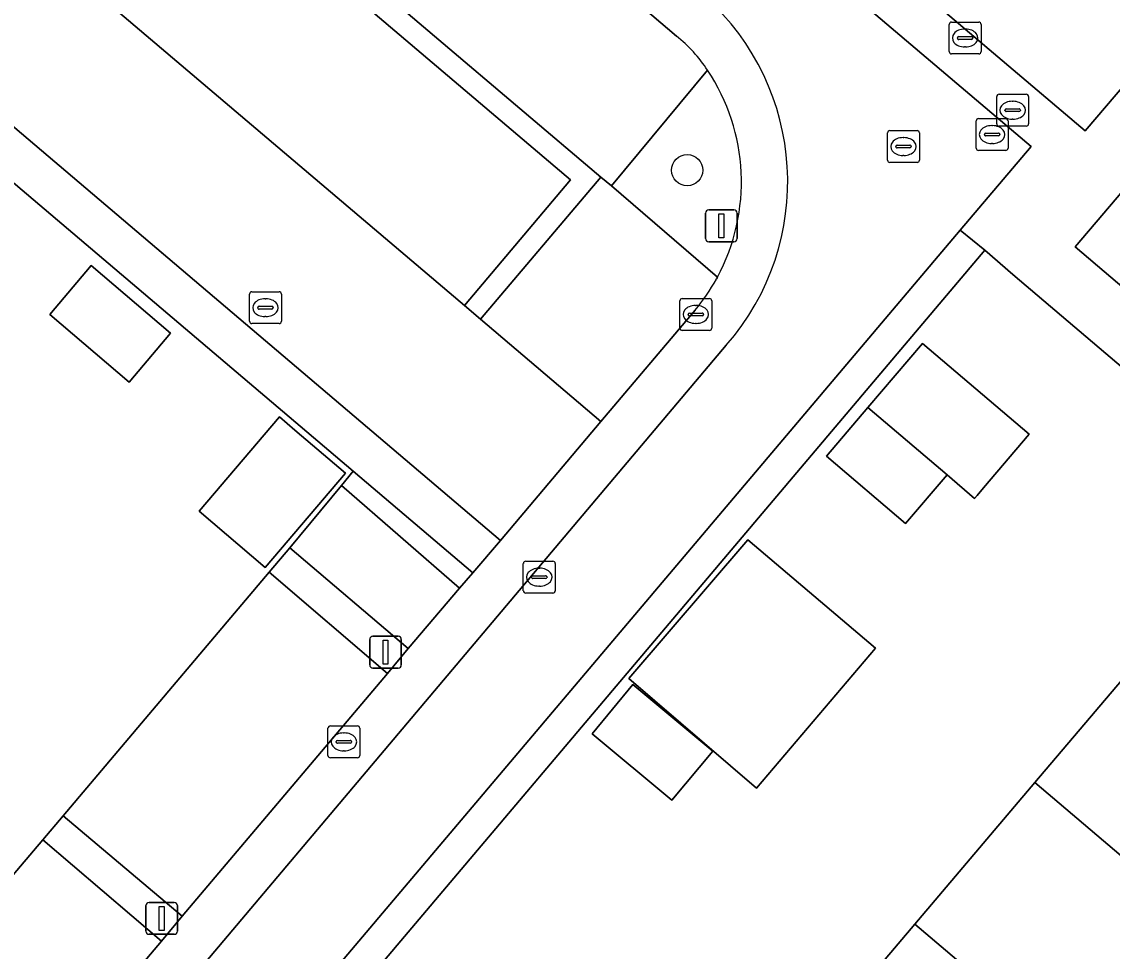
# Model space of a CAD drawing. Extents: x 156412 to 157779, y 382335 to 383768.
# Drawn here: x 156912.71 to 156946.93, y 382467.73 to 382496.87 of the extents above; entities that cross this region are included whole.
import ezdxf

# ---------------------------------------------------------------- set-up
doc = ezdxf.new("R2010")
doc.units = 0
for name, color, linetype in [('IMGEO_Berm_groen', 7, 'Continuous'), ('IMGEO_Boom', 7, 'Continuous'), ('IMGEO_Brandkraan', 7, 'Continuous'), ('IMGEO_Erf', 7, 'Continuous'), ('IMGEO_Groenvoorziening', 7, 'Continuous'), ('IMGEO_Haag', 7, 'Continuous'), ('IMGEO_Kolk', 7, 'Continuous'), ('IMGEO_Lichtmast', 7, 'Continuous'), ('IMGEO_Pand', 7, 'Continuous'), ('IMGEO_Parkeervlak_open', 7, 'Continuous'), ('IMGEO_Rijbaan_lokaal_halfverhard', 7, 'Continuous'), ('IMGEO_Rijbaan_lokaal_open', 7, 'Continuous'), ('IMGEO_Rioolput', 7, 'Continuous'), ('IMGEO_Voetpad_open', 7, 'Continuous')]:
    doc.layers.add(name, color=color, linetype=linetype)

msp = doc.modelspace()

# ---------------------------------------------------------------- linework, layer by layer
at = {"layer": 'IMGEO_Berm_groen'}
msp.add_lwpolyline([(156934.232, 382495.354), (156931.214, 382491.724), (156934.538, 382488.862)], dxfattribs=at)
msp.add_arc((156928.999, 382491.854), 6.295, 331.6206, 33.7767, dxfattribs=at)
at = {"layer": 'IMGEO_Boom'}
msp.add_circle((156933.592, 382492.216), 0.489, dxfattribs=at)
at = {"layer": 'IMGEO_Brandkraan'}
for p, q in [((156943.378, 382494.598), (156944.23, 382494.598)), ((156943.303, 382493.672), (156943.303, 382494.524)), ((156943.791, 382494.378), (156943.816, 382494.378)), ((156944.304, 382494.524), (156944.304, 382493.672)), ((156943.562, 382494.092), (156943.562, 382494.104)), ((156944, 382494.055), (156943.602, 382494.055)), ((156943.605, 382494.141), (156944.003, 382494.141)), ((156944.046, 382494.104), (156944.046, 382494.092)), ((156944.23, 382493.598), (156943.378, 382493.598)), ((156943.814, 382493.818), (156943.789, 382493.818))]:
    msp.add_line(p, q, dxfattribs=at)
for points in [[(156943.378, 382494.598), (156944.23, 382494.598)], [(156943.303, 382493.672), (156943.303, 382494.524)], [(156944.304, 382494.524), (156944.304, 382493.672)], [(156944.23, 382493.598), (156943.378, 382493.598)]]:
    msp.add_lwpolyline(points, dxfattribs=at)
for centre, radius, start, end in [((156943.38, 382494.522), 0.0765, 91.552, 178.448), ((156943.38, 382494.522), 0.0765, 91.552, 178.448), ((156944.228, 382494.522), 0.0765, 1.552, 88.448), ((156944.228, 382494.522), 0.0765, 1.552, 88.448), ((156943.602, 382494.101), 0.0403, 85.8775, 175.7526), ((156943.599, 382494.091), 0.0366, 178.938, 274.7102), ((156944.003, 382494.098), 0.043, 264.8664, 352.4533), ((156944.007, 382494.103), 0.0386, 1.7309, 96.639), ((156943.38, 382493.674), 0.0765, 181.552, 268.448), ((156943.38, 382493.674), 0.0765, 181.552, 268.448), ((156944.228, 382493.674), 0.0765, 271.552, 358.448), ((156944.228, 382493.674), 0.0765, 271.552, 358.448)]:
    msp.add_arc(centre, radius, start, end, dxfattribs=at)
for centre, major_axis, ratio, start_param, end_param in [((156943.79, 382494.098), (-0.387, 0.002), 0.722429, 4.712389, 7.853982), ((156943.815, 382494.098), (-0.39, 0.002), 0.717154, 1.570796, 4.712389)]:
    msp.add_ellipse(centre, major_axis=major_axis, ratio=ratio, start_param=start_param, end_param=end_param, dxfattribs=at)
at = {"layer": 'IMGEO_Erf'}
for points in [[(156886.06, 382514.223), (156885.664, 382513.751), (156884.022, 382511.795), (156883.386, 382511.032), (156876.951, 382503.406), (156876.303, 382502.638), (156869.838, 382494.977), (156869.142, 382494.152), (156906.194, 382462.781), (156906.888, 382463.596), (156913.377, 382471.218), (156914.017, 382471.975), (156920.474, 382479.614), (156921.12, 382480.379), (156922.744, 382482.335), (156923.115, 382482.783)], [(156936.96, 382464.129), (156940.737, 382468.58), (156944.5, 382473.015), (156948.284, 382477.474), (156952.068, 382481.934), (156943.809, 382488.946), (156942.935, 382489.709), (156914.933, 382456.618), (156933.329, 382441.019), (156961.221, 382474.007), (156959.752, 382475.33), (156956.002, 382470.925), (156952.211, 382466.472), (156948.44, 382462.044), (156944.644, 382457.586)], [(156914.894, 382489.224), (156917.381, 382487.106), (156916.078, 382485.576), (156913.591, 382487.694)], [(156940.445, 382481.138), (156937.963, 382483.251), (156939.262, 382484.777), (156940.971, 382486.785), (156944.32, 382483.944), (156942.889, 382482.257), (156942.69, 382482.022), (156942.609, 382481.927), (156941.744, 382482.664)], [(156920.8, 382484.482), (156921.286, 382484.068), (156922.87, 382482.719), (156920.35, 382479.761), (156918.281, 382481.523)], [(156935.763, 382472.844), (156931.763, 382476.284), (156935.497, 382480.629), (156939.5, 382477.227)], [(156933.113, 382472.464), (156930.609, 382474.548), (156931.889, 382476.087), (156934.393, 382474.003)]]:
    msp.add_lwpolyline(points, close=True, dxfattribs=at)
msp.add_lwpolyline([(156954.382, 382499.944), (156945.767, 382489.818), (156962.546, 382475.543)], dxfattribs=at)
at = {"layer": 'IMGEO_Groenvoorziening'}
for points in [[(156918.172, 382502.778), (156917.74, 382502.264), (156929.928, 382491.915), (156926.602, 382487.977), (156927.106, 382487.549), (156930.884, 382492.003)], [(156917.74, 382502.264), (156914.409, 382498.327), (156926.602, 382487.977), (156929.928, 382491.915)], [(156923.115, 382482.783), (156922.744, 382482.335), (156926.449, 382479.116), (156926.871, 382479.596)], [(156921.12, 382480.379), (156920.474, 382479.614), (156924.189, 382476.441), (156924.841, 382477.219)], [(156914.017, 382471.975), (156913.377, 382471.218), (156917.096, 382468.044), (156917.741, 382468.828)]]:
    msp.add_lwpolyline(points, close=True, dxfattribs=at)
at = {"layer": 'IMGEO_Haag'}
for points in [[(156918.172, 382502.778), (156917.74, 382502.264), (156929.928, 382491.915), (156926.602, 382487.977), (156927.106, 382487.549), (156930.884, 382492.003)], [(156926.871, 382479.596), (156923.115, 382482.783), (156922.744, 382482.335), (156926.449, 382479.116)], [(156921.12, 382480.379), (156920.474, 382479.614), (156924.189, 382476.441), (156924.841, 382477.219)], [(156917.096, 382468.044), (156917.741, 382468.828), (156914.017, 382471.975), (156913.377, 382471.218)]]:
    msp.add_lwpolyline(points, close=True, dxfattribs=at)
at = {"layer": 'IMGEO_Kolk'}
for p, q in [((156941.811, 382495.936), (156941.811, 382496.788)), ((156941.886, 382496.862), (156942.738, 382496.862)), ((156942.299, 382496.642), (156942.324, 382496.642)), ((156942.812, 382496.788), (156942.812, 382495.936)), ((156942.07, 382496.356), (156942.07, 382496.368)), ((156942.508, 382496.319), (156942.11, 382496.319)), ((156942.113, 382496.405), (156942.511, 382496.405)), ((156942.554, 382496.368), (156942.554, 382496.356)), ((156942.322, 382496.082), (156942.297, 382496.082)), ((156942.738, 382495.862), (156941.886, 382495.862)), ((156933.363, 382487.269), (156933.363, 382488.121)), ((156933.438, 382488.195), (156934.29, 382488.195)), ((156934.364, 382488.121), (156934.364, 382487.269)), ((156933.622, 382487.689), (156933.622, 382487.701)), ((156933.665, 382487.738), (156934.063, 382487.738)), ((156933.851, 382487.975), (156933.876, 382487.975)), ((156934.106, 382487.701), (156934.106, 382487.689)), ((156934.06, 382487.652), (156933.662, 382487.652)), ((156933.874, 382487.415), (156933.849, 382487.415)), ((156934.29, 382487.195), (156933.438, 382487.195)), ((156922.32, 382473.867), (156922.32, 382474.719)), ((156922.395, 382474.793), (156923.247, 382474.793)), ((156923.321, 382474.719), (156923.321, 382473.867)), ((156922.808, 382474.573), (156922.833, 382474.573)), ((156922.579, 382474.287), (156922.579, 382474.299)), ((156923.017, 382474.25), (156922.619, 382474.25)), ((156922.622, 382474.336), (156923.02, 382474.336)), ((156922.831, 382474.013), (156922.806, 382474.013)), ((156923.063, 382474.299), (156923.063, 382474.287)), ((156923.247, 382473.793), (156922.395, 382473.793))]:
    msp.add_line(p, q, dxfattribs=at)
for points in [[(156941.811, 382495.936), (156941.811, 382496.788)], [(156941.886, 382496.862), (156942.738, 382496.862)], [(156942.812, 382496.788), (156942.812, 382495.936)], [(156942.738, 382495.862), (156941.886, 382495.862)], [(156933.363, 382487.269), (156933.363, 382488.121)], [(156933.438, 382488.195), (156934.29, 382488.195)], [(156934.364, 382488.121), (156934.364, 382487.269)], [(156934.29, 382487.195), (156933.438, 382487.195)], [(156922.32, 382473.867), (156922.32, 382474.719)], [(156922.395, 382474.793), (156923.247, 382474.793)], [(156923.321, 382474.719), (156923.321, 382473.867)], [(156923.247, 382473.793), (156922.395, 382473.793)]]:
    msp.add_lwpolyline(points, dxfattribs=at)
for centre, radius, start, end in [((156941.888, 382496.786), 0.0765, 91.552, 178.448), ((156941.888, 382496.786), 0.0765, 91.552, 178.448), ((156942.736, 382496.786), 0.0765, 1.552, 88.448), ((156942.736, 382496.786), 0.0765, 1.552, 88.448), ((156942.11, 382496.365), 0.0403, 85.8775, 175.7526), ((156942.107, 382496.355), 0.0366, 178.938, 274.7102), ((156942.511, 382496.362), 0.043, 264.8664, 352.4533), ((156942.515, 382496.367), 0.0386, 1.7309, 96.639), ((156941.888, 382495.938), 0.0765, 181.552, 268.448), ((156941.888, 382495.938), 0.0765, 181.552, 268.448), ((156942.736, 382495.938), 0.0765, 271.552, 358.448), ((156942.736, 382495.938), 0.0765, 271.552, 358.448), ((156933.44, 382488.119), 0.0765, 91.552, 178.448), ((156933.44, 382488.119), 0.0765, 91.552, 178.448), ((156934.288, 382488.119), 0.0765, 1.552, 88.448), ((156934.288, 382488.119), 0.0765, 1.552, 88.448), ((156933.662, 382487.698), 0.0403, 85.8775, 175.7526), ((156934.067, 382487.7), 0.0386, 1.7309, 96.639), ((156933.659, 382487.688), 0.0366, 178.938, 274.7102), ((156934.063, 382487.695), 0.043, 264.8664, 352.4533), ((156933.44, 382487.271), 0.0765, 181.552, 268.448), ((156933.44, 382487.271), 0.0765, 181.552, 268.448), ((156934.288, 382487.271), 0.0765, 271.552, 358.448), ((156934.288, 382487.271), 0.0765, 271.552, 358.448), ((156922.397, 382474.717), 0.0765, 91.552, 178.448), ((156922.397, 382474.717), 0.0765, 91.552, 178.448), ((156923.245, 382474.717), 0.0765, 1.552, 88.448), ((156923.245, 382474.717), 0.0765, 1.552, 88.448), ((156922.619, 382474.296), 0.0403, 85.8775, 175.7526), ((156922.616, 382474.286), 0.0366, 178.938, 274.7102), ((156923.02, 382474.293), 0.043, 264.8664, 352.4533), ((156923.024, 382474.298), 0.0386, 1.7309, 96.639), ((156922.397, 382473.869), 0.0765, 181.552, 268.448), ((156922.397, 382473.869), 0.0765, 181.552, 268.448), ((156923.245, 382473.869), 0.0765, 271.552, 358.448), ((156923.245, 382473.869), 0.0765, 271.552, 358.448)]:
    msp.add_arc(centre, radius, start, end, dxfattribs=at)
for centre, major_axis, ratio, start_param, end_param in [((156942.298, 382496.362), (-0.387, 0.002), 0.722429, 4.712389, 7.853982), ((156942.323, 382496.362), (-0.39, 0.002), 0.717154, 1.570796, 4.712389), ((156933.85, 382487.695), (-0.387, 0.002), 0.722429, 4.712389, 7.853982), ((156933.875, 382487.695), (-0.39, 0.002), 0.717154, 1.570796, 4.712389), ((156922.807, 382474.293), (-0.387, 0.002), 0.722429, 4.712389, 7.853982), ((156922.832, 382474.293), (-0.39, 0.002), 0.717154, 1.570796, 4.712389)]:
    msp.add_ellipse(centre, major_axis=major_axis, ratio=ratio, start_param=start_param, end_param=end_param, dxfattribs=at)
at = {"layer": 'IMGEO_Lichtmast'}
for p, q in [((156934.166, 382490.075), (156934.166, 382490.875)), ((156934.166, 382490.875), (156934.166, 382490.075)), ((156934.266, 382490.975), (156935.056, 382490.975)), ((156935.056, 382490.975), (156934.266, 382490.975)), ((156935.156, 382490.875), (156935.156, 382490.075)), ((156935.156, 382490.075), (156935.156, 382490.875)), ((156935.056, 382489.975), (156934.266, 382489.975)), ((156934.266, 382489.975), (156935.056, 382489.975)), ((156923.631, 382476.706), (156923.631, 382477.506)), ((156923.631, 382477.506), (156923.631, 382476.706)), ((156923.731, 382477.606), (156924.521, 382477.606)), ((156924.521, 382477.606), (156923.731, 382477.606)), ((156924.621, 382477.506), (156924.621, 382476.706)), ((156924.621, 382476.706), (156924.621, 382477.506)), ((156924.521, 382476.606), (156923.731, 382476.606)), ((156923.731, 382476.606), (156924.521, 382476.606)), ((156916.709, 382469.258), (156917.499, 382469.258)), ((156917.499, 382469.258), (156916.709, 382469.258)), ((156916.609, 382468.358), (156916.609, 382469.158)), ((156916.609, 382469.158), (156916.609, 382468.358)), ((156917.599, 382469.158), (156917.599, 382468.358)), ((156917.599, 382468.358), (156917.599, 382469.158)), ((156917.499, 382468.258), (156916.709, 382468.258)), ((156916.709, 382468.258), (156917.499, 382468.258))]:
    msp.add_line(p, q, dxfattribs=at)
for points in [[(156934.586, 382490.85), (156934.736, 382490.85), (156934.736, 382490.1), (156934.586, 382490.1), (156934.586, 382490.85)], [(156924.051, 382477.481), (156924.201, 382477.481), (156924.201, 382476.731), (156924.051, 382476.731), (156924.051, 382477.481)], [(156917.029, 382469.133), (156917.179, 382469.133), (156917.179, 382468.383), (156917.029, 382468.383), (156917.029, 382469.133)]]:
    msp.add_lwpolyline(points, dxfattribs=at)
for centre, start, end in [((156934.266, 382490.875), 90, 180), ((156934.266, 382490.875), 90, 180), ((156935.056, 382490.875), 0, 90), ((156935.056, 382490.875), 360, 90), ((156934.266, 382490.075), 180, 270), ((156934.266, 382490.075), 180, 270), ((156935.056, 382490.075), 270, 0), ((156935.056, 382490.075), 270, 0), ((156923.731, 382477.506), 90, 180), ((156923.731, 382477.506), 90, 180), ((156924.521, 382477.506), 0, 90), ((156924.521, 382477.506), 360, 90), ((156923.731, 382476.706), 180, 270), ((156923.731, 382476.706), 180, 270), ((156924.521, 382476.706), 270, 0), ((156924.521, 382476.706), 270, 0), ((156916.709, 382469.158), 90, 180), ((156916.709, 382469.158), 90, 180), ((156917.499, 382469.158), 0, 90), ((156917.499, 382469.158), 360, 90), ((156916.709, 382468.358), 180, 270), ((156916.709, 382468.358), 180, 270), ((156917.499, 382468.358), 270, 0), ((156917.499, 382468.358), 270, 0)]:
    msp.add_arc(centre, 0.1, start, end, dxfattribs=at)
at = {"layer": 'IMGEO_Pand'}
for points in [[(156916.078, 382485.576), (156917.381, 382487.106), (156914.894, 382489.224), (156913.591, 382487.694)], [(156939.262, 382484.777), (156941.744, 382482.664), (156942.609, 382481.927), (156942.69, 382482.022), (156942.889, 382482.257), (156944.32, 382483.944), (156940.971, 382486.785)], [(156940.445, 382481.138), (156941.744, 382482.664), (156939.262, 382484.777), (156937.963, 382483.251)], [(156918.281, 382481.523), (156920.35, 382479.761), (156922.87, 382482.719), (156921.286, 382484.068), (156920.8, 382484.482)], [(156935.763, 382472.844), (156939.5, 382477.227), (156935.497, 382480.629), (156931.763, 382476.284)], [(156956.002, 382470.925), (156948.284, 382477.474), (156944.5, 382473.015), (156952.211, 382466.472)], [(156933.113, 382472.464), (156934.393, 382474.003), (156931.889, 382476.087), (156930.609, 382474.548)], [(156940.737, 382468.58), (156948.44, 382462.044), (156952.211, 382466.472), (156944.5, 382473.015)], [(156940.737, 382468.58), (156936.96, 382464.129), (156944.644, 382457.586), (156948.44, 382462.044)]]:
    msp.add_lwpolyline(points, close=True, dxfattribs=at)
at = {"layer": 'IMGEO_Parkeervlak_open'}
for points in [[(156916.09, 382511.027), (156912.895, 382507.251), (156918.172, 382502.778), (156930.884, 382492.003), (156931.214, 382491.724), (156934.232, 382495.354)], [(156933.252, 382496.421), (156916.09, 382511.027)], [(156934.507, 382488.806), (156934.538, 382488.862), (156931.214, 382491.724), (156930.884, 382492.003), (156927.106, 382487.549), (156930.887, 382484.34), (156933.839, 382487.828)]]:
    msp.add_lwpolyline(points, dxfattribs=at)
for points in [[(156941.545, 382503.794), (156938.341, 382500.015), (156946.077, 382493.455), (156949.304, 382497.227)], [(156922.744, 382482.335), (156921.12, 382480.379), (156924.841, 382477.219), (156926.449, 382479.116)], [(156914.017, 382471.975), (156917.741, 382468.828), (156924.189, 382476.441), (156920.474, 382479.614)], [(156906.888, 382463.596), (156910.633, 382460.428), (156917.096, 382468.044), (156913.377, 382471.218)]]:
    msp.add_lwpolyline(points, close=True, dxfattribs=at)
for centre, radius, start, end in [((156930.533, 382492.94), 4.417, 33.1275, 52.0051), ((156929.068, 382491.804), 6.211, 320.1947, 331.1371)]:
    msp.add_arc(centre, radius, start, end, dxfattribs=at)
at = {"layer": 'IMGEO_Rijbaan_lokaal_halfverhard'}
msp.add_lwpolyline([(156914.409, 382498.327), (156909.579, 382502.428), (156906.502, 382498.639), (156927.729, 382480.609), (156930.887, 382484.34), (156927.106, 382487.549), (156926.602, 382487.977)], close=True, dxfattribs=at)
at = {"layer": 'IMGEO_Rijbaan_lokaal_open'}
msp.add_lwpolyline([(156934.819, 382486.732), (156907.746, 382454.691), (156910.21, 382452.579), (156914.173, 382457.263), (156942.158, 382490.336), (156944.379, 382492.961), (156905.035, 382526.295), (156892.664, 382536.77), (156890.546, 382534.28), (156858.4, 382496.484), (156860.796, 382494.49), (156888.054, 382526.647)], dxfattribs=at)
msp.add_arc((156928.969, 382491.856), 7.777, 318.7875, 48.2123, dxfattribs=at)
at = {"layer": 'IMGEO_Rioolput'}
for p, q in [((156942.657, 382492.909), (156942.657, 382493.761)), ((156942.732, 382493.835), (156943.584, 382493.835)), ((156943.145, 382493.615), (156943.17, 382493.615)), ((156943.658, 382493.761), (156943.658, 382492.909)), ((156939.876, 382492.533), (156939.876, 382493.385)), ((156939.951, 382493.459), (156940.803, 382493.459)), ((156940.364, 382493.239), (156940.389, 382493.239)), ((156940.877, 382493.385), (156940.877, 382492.533)), ((156942.916, 382493.329), (156942.916, 382493.341)), ((156943.354, 382493.292), (156942.956, 382493.292)), ((156942.959, 382493.378), (156943.357, 382493.378)), ((156943.4, 382493.341), (156943.4, 382493.329)), ((156940.135, 382492.953), (156940.135, 382492.965)), ((156940.573, 382492.916), (156940.175, 382492.916)), ((156940.178, 382493.002), (156940.576, 382493.002)), ((156940.619, 382492.965), (156940.619, 382492.953)), ((156943.584, 382492.835), (156942.732, 382492.835)), ((156943.168, 382493.055), (156943.143, 382493.055)), ((156940.387, 382492.679), (156940.362, 382492.679)), ((156940.803, 382492.459), (156939.951, 382492.459)), ((156919.933, 382488.406), (156920.785, 382488.406)), ((156919.858, 382487.48), (156919.858, 382488.332)), ((156920.346, 382488.186), (156920.371, 382488.186)), ((156920.859, 382488.332), (156920.859, 382487.48)), ((156920.117, 382487.9), (156920.117, 382487.912)), ((156920.555, 382487.863), (156920.157, 382487.863)), ((156920.16, 382487.949), (156920.558, 382487.949)), ((156920.601, 382487.912), (156920.601, 382487.9)), ((156920.785, 382487.406), (156919.933, 382487.406)), ((156920.369, 382487.626), (156920.344, 382487.626)), ((156928.45, 382479.031), (156928.45, 382479.883)), ((156928.525, 382479.957), (156929.377, 382479.957)), ((156929.451, 382479.883), (156929.451, 382479.031)), ((156928.752, 382479.5), (156929.15, 382479.5)), ((156928.938, 382479.737), (156928.963, 382479.737)), ((156928.709, 382479.451), (156928.709, 382479.463)), ((156929.147, 382479.414), (156928.749, 382479.414)), ((156928.961, 382479.177), (156928.936, 382479.177)), ((156929.193, 382479.463), (156929.193, 382479.451)), ((156929.377, 382478.957), (156928.525, 382478.957))]:
    msp.add_line(p, q, dxfattribs=at)
for points in [[(156942.657, 382492.909), (156942.657, 382493.761)], [(156942.732, 382493.835), (156943.584, 382493.835)], [(156943.658, 382493.761), (156943.658, 382492.909)], [(156939.876, 382492.533), (156939.876, 382493.385)], [(156939.951, 382493.459), (156940.803, 382493.459)], [(156940.877, 382493.385), (156940.877, 382492.533)], [(156943.584, 382492.835), (156942.732, 382492.835)], [(156940.803, 382492.459), (156939.951, 382492.459)], [(156919.933, 382488.406), (156920.785, 382488.406)], [(156919.858, 382487.48), (156919.858, 382488.332)], [(156920.859, 382488.332), (156920.859, 382487.48)], [(156920.785, 382487.406), (156919.933, 382487.406)], [(156928.45, 382479.031), (156928.45, 382479.883)], [(156928.525, 382479.957), (156929.377, 382479.957)], [(156929.451, 382479.883), (156929.451, 382479.031)], [(156929.377, 382478.957), (156928.525, 382478.957)]]:
    msp.add_lwpolyline(points, dxfattribs=at)
for centre, radius, start, end in [((156942.734, 382493.759), 0.0765, 91.552, 178.448), ((156942.734, 382493.759), 0.0765, 91.552, 178.448), ((156943.582, 382493.759), 0.0765, 1.552, 88.448), ((156943.582, 382493.759), 0.0765, 1.552, 88.448), ((156939.953, 382493.383), 0.0765, 91.552, 178.448), ((156939.953, 382493.383), 0.0765, 91.552, 178.448), ((156940.801, 382493.383), 0.0765, 1.552, 88.448), ((156940.801, 382493.383), 0.0765, 1.552, 88.448), ((156942.956, 382493.338), 0.0403, 85.8775, 175.7526), ((156942.953, 382493.328), 0.0366, 178.938, 274.7102), ((156943.357, 382493.335), 0.043, 264.8664, 352.4533), ((156943.361, 382493.34), 0.0386, 1.7309, 96.639), ((156940.175, 382492.962), 0.0403, 85.8775, 175.7526), ((156940.172, 382492.952), 0.0366, 178.938, 274.7102), ((156940.576, 382492.959), 0.043, 264.8664, 352.4533), ((156940.58, 382492.964), 0.0386, 1.7309, 96.639), ((156942.734, 382492.911), 0.0765, 181.552, 268.448), ((156942.734, 382492.911), 0.0765, 181.552, 268.448), ((156943.582, 382492.911), 0.0765, 271.552, 358.448), ((156943.582, 382492.911), 0.0765, 271.552, 358.448), ((156939.953, 382492.535), 0.0765, 181.552, 268.448), ((156939.953, 382492.535), 0.0765, 181.552, 268.448), ((156940.801, 382492.535), 0.0765, 271.552, 358.448), ((156940.801, 382492.535), 0.0765, 271.552, 358.448), ((156919.935, 382488.33), 0.0765, 91.552, 178.448), ((156919.935, 382488.33), 0.0765, 91.552, 178.448), ((156920.783, 382488.33), 0.0765, 1.552, 88.448), ((156920.783, 382488.33), 0.0765, 1.552, 88.448), ((156920.157, 382487.909), 0.0403, 85.8775, 175.7526), ((156920.154, 382487.899), 0.0366, 178.938, 274.7102), ((156920.558, 382487.906), 0.043, 264.8664, 352.4533), ((156920.562, 382487.911), 0.0386, 1.7309, 96.639), ((156919.935, 382487.482), 0.0765, 181.552, 268.448), ((156919.935, 382487.482), 0.0765, 181.552, 268.448), ((156920.783, 382487.482), 0.0765, 271.552, 358.448), ((156920.783, 382487.482), 0.0765, 271.552, 358.448), ((156928.527, 382479.881), 0.0765, 91.552, 178.448), ((156928.527, 382479.881), 0.0765, 91.552, 178.448), ((156929.375, 382479.881), 0.0765, 1.552, 88.448), ((156929.375, 382479.881), 0.0765, 1.552, 88.448), ((156928.749, 382479.46), 0.0403, 85.8775, 175.7526), ((156929.154, 382479.462), 0.0386, 1.7309, 96.639), ((156928.746, 382479.45), 0.0366, 178.938, 274.7102), ((156929.15, 382479.457), 0.043, 264.8664, 352.4533), ((156928.527, 382479.033), 0.0765, 181.552, 268.448), ((156928.527, 382479.033), 0.0765, 181.552, 268.448), ((156929.375, 382479.033), 0.0765, 271.552, 358.448), ((156929.375, 382479.033), 0.0765, 271.552, 358.448)]:
    msp.add_arc(centre, radius, start, end, dxfattribs=at)
for centre, major_axis, ratio, start_param, end_param in [((156943.144, 382493.335), (-0.387, 0.002), 0.722429, 4.712389, 7.853982), ((156943.169, 382493.335), (-0.39, 0.002), 0.717154, 1.570796, 4.712389), ((156940.363, 382492.959), (-0.387, 0.002), 0.722429, 4.712389, 7.853982), ((156940.388, 382492.959), (-0.39, 0.002), 0.717154, 1.570796, 4.712389), ((156920.345, 382487.906), (-0.387, 0.002), 0.722429, 4.712389, 7.853982), ((156920.37, 382487.906), (-0.39, 0.002), 0.717154, 1.570796, 4.712389), ((156928.937, 382479.457), (-0.387, 0.002), 0.722429, 4.712389, 7.853982), ((156928.962, 382479.457), (-0.39, 0.002), 0.717154, 1.570796, 4.712389)]:
    msp.add_ellipse(centre, major_axis=major_axis, ratio=ratio, start_param=start_param, end_param=end_param, dxfattribs=at)
at = {"layer": 'IMGEO_Voetpad_open'}
for points in [[(156872.745, 382549.063), (156880.439, 382542.53), (156880.515, 382542.619), (156889.706, 382534.959), (156890.546, 382534.28), (156892.664, 382536.77), (156905.035, 382526.295), (156944.379, 382492.961), (156942.158, 382490.336), (156942.935, 382489.709), (156943.809, 382488.946), (156952.068, 382481.934)], [(156896.592, 382527.333), (156897.329, 382526.893), (156901.676, 382523.214), (156914.998, 382511.932), (156916.09, 382511.027), (156933.252, 382496.421)], [(156962.546, 382475.543), (156945.767, 382489.818), (156954.382, 382499.944)], [(156934.538, 382488.862), (156934.507, 382488.806)], [(156933.839, 382487.828), (156930.887, 382484.34), (156927.729, 382480.609), (156926.871, 382479.596), (156926.449, 382479.116), (156924.841, 382477.219), (156924.189, 382476.441), (156917.741, 382468.828), (156917.096, 382468.044), (156910.633, 382460.428), (156909.941, 382459.609), (156908.621, 382458.064), (156908.994, 382457.747), (156906.958, 382455.398), (156907.746, 382454.691), (156934.819, 382486.732)]]:
    msp.add_lwpolyline(points, dxfattribs=at)
for points in [[(156929.416, 382507.584), (156928.213, 382508.604), (156920.505, 382515.141), (156923.709, 382518.89), (156931.409, 382512.373), (156932.614, 382511.353), (156940.315, 382504.835), (156941.545, 382503.794), (156949.304, 382497.227), (156946.077, 382493.455), (156938.341, 382500.015), (156937.112, 382501.058)], [(156906.502, 382498.639), (156904.371, 382500.449), (156883.11, 382518.509), (156882.233, 382517.47), (156886.06, 382514.223), (156923.115, 382482.783), (156926.871, 382479.596), (156927.729, 382480.609)], [(156942.935, 382489.709), (156942.158, 382490.336), (156914.173, 382457.263), (156914.933, 382456.618)]]:
    msp.add_lwpolyline(points, close=True, dxfattribs=at)
for centre, radius, start, end in [((156928.969, 382491.856), 7.777, 318.7875, 48.2123), ((156930.533, 382492.94), 4.417, 33.1275, 52.0051), ((156928.999, 382491.854), 6.295, 331.6206, 33.7767), ((156929.068, 382491.804), 6.211, 320.1947, 331.1371)]:
    msp.add_arc(centre, radius, start, end, dxfattribs=at)

doc.saveas('drawing.dxf')
